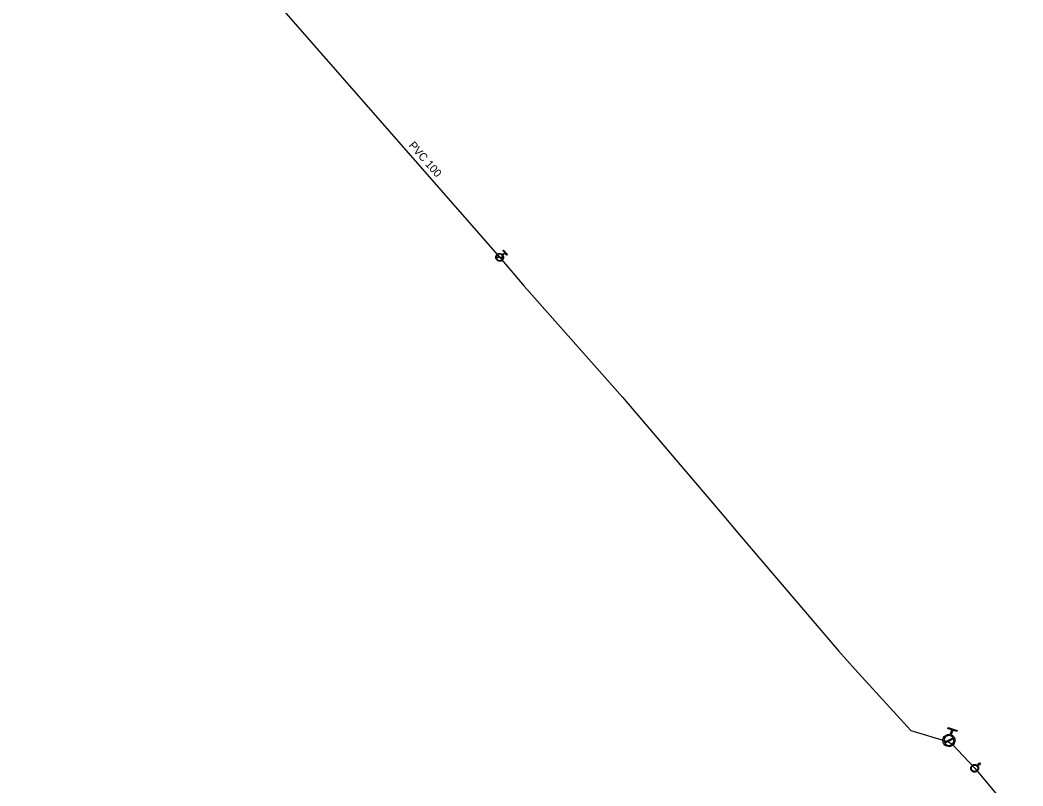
# Model space of a CAD drawing. Extents: x -592202 to -587539, y -1167222 to -1162672.
# Drawn here: x -589420.4 to -589257.4, y -1164694.2 to -1164569.8 of the extents above; entities that cross this region are included whole.
import ezdxf

# ---------------------------------------------------------------- set-up
doc = ezdxf.new("R2010")
doc.units = 0
for name, color, linetype in [('VP Hydrant', 7, 'Continuous'), ('VP Přípojka', 7, 'Continuous'), ('VP Řad', 7, 'Continuous'), ('VP Řad - popis', 7, 'Continuous')]:
    doc.layers.add(name, color=color, linetype=linetype)

msp = doc.modelspace()

# ---------------------------------------------------------------- linework, layer by layer
at = {"layer": 'VP Hydrant'}
for points in [[(-589341.93, -1164608.46), (-589342.94, -1164608.4)], [(-589342.93, -1164608.28), (-589341.92, -1164608.35)], [(-589342, -1164607.92), (-589341.61, -1164607.58), (-589341.9, -1164607.26), (-589341.81, -1164607.18), (-589341.17, -1164607.92), (-589341.25, -1164607.99), (-589341.54, -1164607.67), (-589341.92, -1164608.01)], [(-589269.23, -1164685.87), (-589268.98, -1164685.11), (-589269.61, -1164684.9), (-589269.56, -1164684.73), (-589268.11, -1164685.21), (-589268.17, -1164685.38), (-589268.81, -1164685.16), (-589269.06, -1164685.92)], [(-589270.19, -1164687.09), (-589268.78, -1164686.38)], [(-589268.7, -1164686.54), (-589270.11, -1164687.25)], [(-589264.85, -1164690.86), (-589264.62, -1164690.64), (-589264.72, -1164690.53), (-589264.35, -1164690.47), (-589264.43, -1164690.84), (-589264.54, -1164690.73)], [(-589264.54, -1164690.73), (-589264.77, -1164690.94)]]:
    msp.add_lwpolyline(points, dxfattribs=at)
for points in [[(-589341.92, -1164608.01), (-589341.79, -1164608.19), (-589341.81, -1164608.42), (-589341.82, -1164608.67), (-589342.02, -1164608.84), (-589342.21, -1164609.01), (-589342.47, -1164609), (-589342.73, -1164608.98), (-589342.9, -1164608.78), (-589343.07, -1164608.59), (-589343.05, -1164608.33), (-589343.04, -1164608.07), (-589342.84, -1164607.9), (-589342.65, -1164607.73), (-589342.39, -1164607.75), (-589342.16, -1164607.76), (-589342, -1164607.92)], [(-589342.94, -1164608.4), (-589342.93, -1164608.57), (-589342.81, -1164608.71), (-589342.67, -1164608.86), (-589342.46, -1164608.88), (-589342.25, -1164608.89), (-589342.09, -1164608.75), (-589341.96, -1164608.63), (-589341.93, -1164608.46)], [(-589341.92, -1164608.35), (-589341.93, -1164608.17), (-589342.05, -1164608.04), (-589342.19, -1164607.88), (-589342.4, -1164607.86), (-589342.61, -1164607.85), (-589342.76, -1164607.99), (-589342.9, -1164608.11), (-589342.93, -1164608.28)], [(-589269.06, -1164685.92), (-589268.73, -1164686.06), (-589268.58, -1164686.38), (-589268.4, -1164686.74), (-589268.52, -1164687.13), (-589268.65, -1164687.51), (-589269.01, -1164687.69), (-589269.37, -1164687.87), (-589269.76, -1164687.74), (-589270.14, -1164687.62), (-589270.32, -1164687.26), (-589270.5, -1164686.9), (-589270.37, -1164686.51), (-589270.25, -1164686.13), (-589269.89, -1164685.95), (-589269.57, -1164685.78), (-589269.23, -1164685.87)], [(-589268.78, -1164686.38), (-589268.93, -1164686.15), (-589269.2, -1164686.06), (-589269.51, -1164685.96), (-589269.81, -1164686.11), (-589270.1, -1164686.25), (-589270.2, -1164686.57), (-589270.29, -1164686.84), (-589270.19, -1164687.09)], [(-589270.11, -1164687.25), (-589269.97, -1164687.48), (-589269.7, -1164687.57), (-589269.39, -1164687.67), (-589269.1, -1164687.52), (-589268.8, -1164687.38), (-589268.7, -1164687.06), (-589268.61, -1164686.8), (-589268.7, -1164686.54)], [(-589264.77, -1164690.94), (-589264.63, -1164691.12), (-589264.64, -1164691.35), (-589264.65, -1164691.61), (-589264.84, -1164691.78), (-589265.03, -1164691.96), (-589265.28, -1164691.95), (-589265.54, -1164691.94), (-589265.72, -1164691.75), (-589265.9, -1164691.56), (-589265.89, -1164691.31), (-589265.88, -1164691.05), (-589265.69, -1164690.87), (-589265.5, -1164690.69), (-589265.24, -1164690.7), (-589265.01, -1164690.71), (-589264.85, -1164690.86)], [(-589264.89, -1164690.98), (-589265.04, -1164690.82), (-589265.25, -1164690.82), (-589265.46, -1164690.81), (-589265.61, -1164690.95), (-589265.76, -1164691.1), (-589265.77, -1164691.31), (-589265.78, -1164691.52), (-589265.63, -1164691.67), (-589265.49, -1164691.82), (-589265.28, -1164691.83), (-589265.07, -1164691.84), (-589264.92, -1164691.69), (-589264.76, -1164691.55), (-589264.75, -1164691.34), (-589264.75, -1164691.13), (-589264.89, -1164690.98)]]:
    msp.add_open_spline(points, degree=3, dxfattribs=at)
at = {"layer": 'VP Přípojka'}
msp.add_line((-589269.52, -1164687.04), (-589269.45, -1164686.82), dxfattribs=at)
at = {"layer": 'VP Řad'}
msp.add_lwpolyline([(-589420.37, -1164519.4), (-589342.43, -1164608.37), (-589338.46, -1164613.04), (-589322.5, -1164631.08), (-589306.88, -1164649.36), (-589303.16, -1164653.79), (-589287.4, -1164672.28), (-589284.67, -1164675.27), (-589284.13, -1164675.88), (-589275.63, -1164685.18), (-589269.52, -1164687.04), (-589268.98, -1164687.35), (-589265.26, -1164691.33), (-589257.42, -1164700.69)], dxfattribs=at)

# ---------------------------------------------------------------- texts
at = {"layer": 'VP Řad - popis'}
msp.add_text('PVC 100', height=1.3, rotation=311.2185, dxfattribs=at).set_placement((-589357.3, -1164590.25))

doc.saveas('drawing.dxf')
